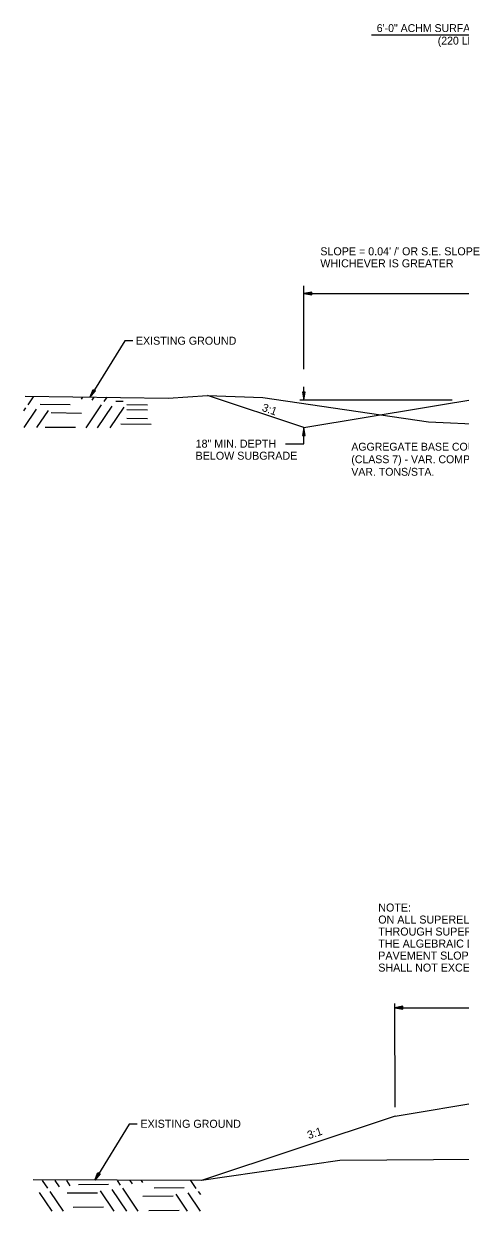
# Model space of a CAD drawing. Extents: x 1001270 to 1003428, y 1840152 to 1842912.
# Drawn here: x 1003274 to 1003306.7, y 1842524.4 to 1842613.4 of the extents above; entities that cross this region are included whole.
import ezdxf

# ---------------------------------------------------------------- set-up
doc = ezdxf.new("R2010")
doc.units = 0
doc.layers.add('19', color=7, linetype='Continuous')

msp = doc.modelspace()

# ---------------------------------------------------------------- linework, layer by layer
at = {"layer": '19'}
for p, q in [((1003300.045, 1842612.618), (1003385.942, 1842612.618)), ((1003294.986, 1842587.546), (1003294.986, 1842593.805)), ((1003295.586, 1842593.325), (1003294.986, 1842593.221)), ((1003294.986, 1842593.221), (1003295.586, 1842593.115)), ((1003294.986, 1842593.221), (1003324.986, 1842593.221)), ((1003295.586, 1842593.27), (1003295.146, 1842593.236)), ((1003295.146, 1842593.206), (1003295.586, 1842593.165)), ((1003295.586, 1842593.115), (1003295.586, 1842593.325)), ((1003294.986, 1842583.167), (1003316.992, 1842586.834)), ((1003274.326, 1842584.881), (1003274.719, 1842585.463)), ((1003278.312, 1842585.306), (1003278.419, 1842585.456)), ((1003278.968, 1842585.463), (1003279.192, 1842586.03)), ((1003279.37, 1842585.92), (1003278.968, 1842585.463)), ((1003279.042, 1842585.604), (1003279.235, 1842585.998)), ((1003279.329, 1842585.942), (1003279.065, 1842585.593)), ((1003279.107, 1842585.212), (1003279.273, 1842585.456)), ((1003279.192, 1842586.03), (1003279.37, 1842585.92)), ((1003280.002, 1842585.118), (1003280.229, 1842585.456)), ((1003284.824, 1842585.381), (1003287.751, 1842585.578)), ((1003294.986, 1842583.167), (1003287.751, 1842585.578)), ((1003295.091, 1842585.827), (1003294.881, 1842585.827)), ((1003294.881, 1842585.827), (1003294.986, 1842585.227)), ((1003294.931, 1842585.827), (1003294.971, 1842585.387)), ((1003294.986, 1842585.227), (1003294.986, 1842586.231)), ((1003294.986, 1842585.227), (1003295.091, 1842585.827)), ((1003295.001, 1842585.387), (1003295.036, 1842585.827)), ((1003273.985, 1842584.414), (1003274.14, 1842584.639)), ((1003274.005, 1842583.165), (1003274.934, 1842584.546)), ((1003275.215, 1842584.918), (1003277.474, 1842584.892)), ((1003278.659, 1842583.158), (1003279.816, 1842584.876)), ((1003279.514, 1842583.158), (1003280.61, 1842584.783)), ((1003280.469, 1842583.158), (1003281.505, 1842584.688)), ((1003280.89, 1842585.145), (1003281.446, 1842585.141)), ((1003281.718, 1842584.896), (1003283.261, 1842584.884)), ((1003281.718, 1842584.515), (1003283.261, 1842584.503)), ((1003306.097, 1842585.227), (1003294.671, 1842585.227)), ((1003274.96, 1842583.165), (1003275.829, 1842584.451)), ((1003276.053, 1842584.287), (1003278.313, 1842584.26)), ((1003281.718, 1842583.863), (1003283.261, 1842583.85)), ((1003275.598, 1842583.209), (1003277.868, 1842583.191)), ((1003281.274, 1842583.446), (1003283.533, 1842583.419)), ((1003294.986, 1842583.167), (1003294.881, 1842582.567)), ((1003294.971, 1842583.007), (1003294.936, 1842582.567)), ((1003295.091, 1842582.567), (1003294.986, 1842583.167)), ((1003294.986, 1842581.96), (1003294.986, 1842583.167)), ((1003295.041, 1842582.567), (1003295.001, 1842583.007)), ((1003304.337, 1842583.594), (1003312.324, 1842583.248)), ((1003293.604, 1842581.96), (1003294.986, 1842581.96)), ((1003294.881, 1842582.567), (1003295.091, 1842582.567)), ((1003301.829, 1842532.223), (1003301.805, 1842540.008)), ((1003302.406, 1842539.793), (1003301.806, 1842539.688)), ((1003301.806, 1842539.688), (1003331.806, 1842539.688)), ((1003301.806, 1842539.688), (1003302.406, 1842539.583)), ((1003302.406, 1842539.738), (1003301.966, 1842539.703)), ((1003301.966, 1842539.673), (1003302.406, 1842539.633)), ((1003302.406, 1842539.583), (1003302.406, 1842539.793)), ((1003301.823, 1842531.559), (1003323.823, 1842535.226)), ((1003301.823, 1842531.559), (1003287.317, 1842526.724)), ((1003275.779, 1842526.156), (1003275.399, 1842526.73)), ((1003276.675, 1842526.248), (1003276.343, 1842526.737)), ((1003277.47, 1842526.34), (1003277.208, 1842526.735)), ((1003279.308, 1842526.768), (1003279.531, 1842527.334)), ((1003279.709, 1842527.225), (1003279.308, 1842526.768)), ((1003279.381, 1842526.909), (1003279.574, 1842527.302)), ((1003279.668, 1842527.246), (1003279.404, 1842526.897)), ((1003279.531, 1842527.334), (1003279.709, 1842527.225)), ((1003281.234, 1842526.395), (1003281.008, 1842526.734)), ((1003282.129, 1842526.488), (1003281.963, 1842526.732)), ((1003282.924, 1842526.579), (1003282.818, 1842526.729)), ((1003286.909, 1842526.145), (1003286.517, 1842526.728)), ((1003276.107, 1842524.44), (1003275.17, 1842525.822)), ((1003276.962, 1842524.438), (1003275.965, 1842525.914)), ((1003279.516, 1842525.796), (1003277.245, 1842525.784)), ((1003280.346, 1842526.425), (1003278.085, 1842526.413)), ((1003280.762, 1842524.437), (1003279.729, 1842525.969)), ((1003281.717, 1842524.435), (1003280.625, 1842526.061)), ((1003282.572, 1842524.432), (1003281.419, 1842526.153)), ((1003286.02, 1842526.184), (1003283.761, 1842526.163)), ((1003287.226, 1842524.429), (1003286.3, 1842525.811)), ((1003287.249, 1842525.677), (1003287.095, 1842525.903)), ((1003285.18, 1842525.555), (1003282.921, 1842525.534)), ((1003286.271, 1842524.431), (1003285.405, 1842525.719)), ((1003279.958, 1842524.726), (1003277.698, 1842524.705)), ((1003285.633, 1842524.476), (1003283.363, 1842524.463))]:
    msp.add_line(p, q, dxfattribs=at)
for points in [[(1003282.151, 1842589.662), (1003281.551, 1842589.662), (1003278.968, 1842585.463)], [(1003274.095, 1842585.532), (1003284.824, 1842585.381)], [(1003287.751, 1842585.578), (1003291.9, 1842585.423), (1003304.337, 1842583.594)], [(1003339.499, 1842531.302), (1003333.035, 1842530.719), (1003326.194, 1842529.578), (1003321.722, 1842528.976), (1003315.236, 1842528.349), (1003297.679, 1842528.232), (1003287.317, 1842526.724), (1003274.683, 1842526.793)], [(1003282.49, 1842530.967), (1003281.89, 1842530.967), (1003279.308, 1842526.768)]]:
    msp.add_lwpolyline(points, dxfattribs=at)

# ---------------------------------------------------------------- texts
for s, height, p in [('6\'-0" ACHM SURFACE COURSE (1/2")', 0.59001, (1003300.449, 1842612.816)), ('(220 LB/SQ.YD.)', 0.59001, (1003305.021, 1842611.876)), ("SLOPE = 0.04' /' OR S.E. SLOPE", 0.6, (1003296.219, 1842596.081)), ('WHICHEVER IS GREATER', 0.6, (1003296.219, 1842595.181)), ('EXISTING GROUND', 0.6, (1003282.39, 1842589.379)), ('18" MIN. DEPTH', 0.6, (1003286.869, 1842581.66)), ('BELOW SUBGRADE', 0.6, (1003286.869, 1842580.76)), ('EXISTING GROUND', 0.6, (1003282.73, 1842530.684))]:
    msp.add_text(s, height=height, dxfattribs=at).set_placement(p)
for s, height, rotation, p in [('3:1', 0.6, 340.49426, (1003291.794, 1842584.434)), ('AGGREGATE BASE COURSE', 0.59001, 359.99538, (1003298.542, 1842581.44)), ('(CLASS 7) - VAR. COMPACTED DEPTH', 0.59001, 359.99538, (1003298.542, 1842580.499)), ('VAR. TONS/STA.', 0.59001, 359.99538, (1003298.542, 1842579.559)), ('NOTE:', 0.6, 360, (1003300.563, 1842546.892)), ('ON ALL SUPERELEVATED CURVES AND', 0.6, 360, (1003300.563, 1842545.992)), ('THROUGH SUPERELEVATION TRANSITIONS,', 0.6, 360, (1003300.563, 1842545.092)), ('THE ALGEBRAIC DIFFERENCE BETWEEN', 0.6, 360, (1003300.563, 1842544.192)), ('PAVEMENT SLOPE AND SHOULDER SLOPE', 0.6, 360, (1003300.563, 1842543.292)), ("SHALL NOT EXCEED 0.08'/'.", 0.6, 360, (1003300.563, 1842542.392)), ('3:1', 0.6, 18.43495, (1003295.356, 1842529.83))]:
    msp.add_text(s, height=height, rotation=rotation, dxfattribs=at).set_placement(p)

doc.saveas('drawing.dxf')
